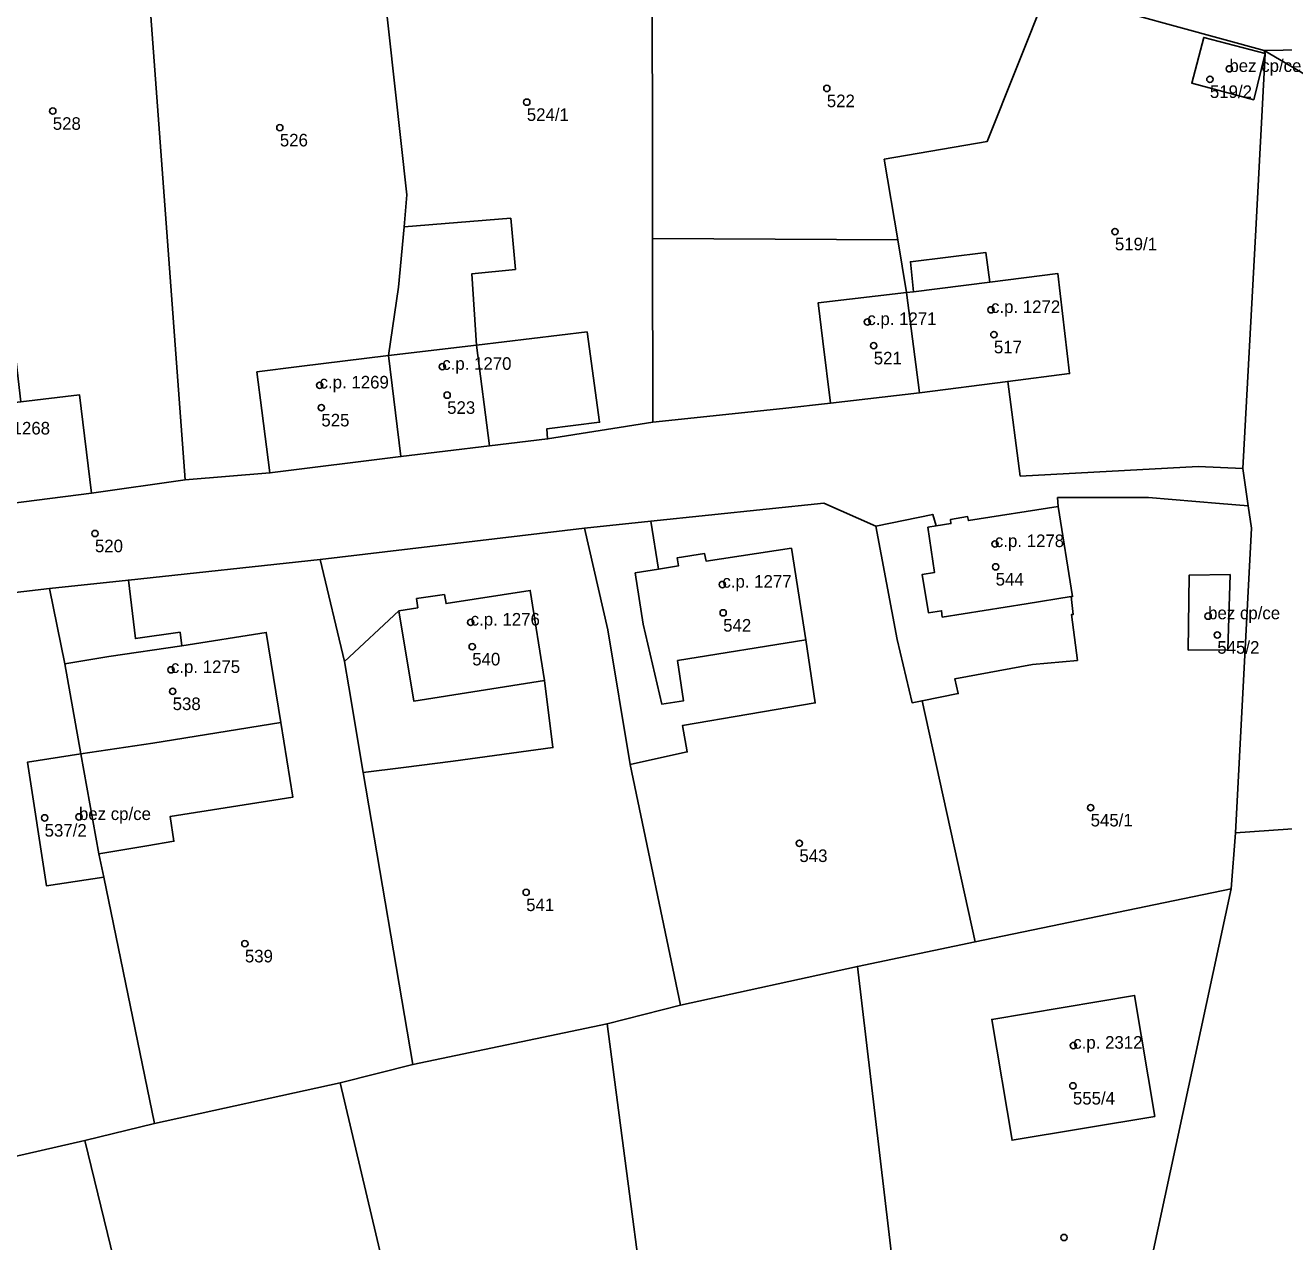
# Model space of a CAD drawing. Extents: x -878211 to -870363, y -1058464 to -1052522.
# Drawn here: x -874278.3 to -874178.2, y -1056522.3 to -1056425.6 of the extents above; entities that cross this region are included whole.
import ezdxf

# ---------------------------------------------------------------- set-up
doc = ezdxf.new("R2010")
doc.units = 0
for name, color, linetype in [('Vrstva 50', 7, 'Continuous'), ('Vrstva 51', 7, 'Continuous'), ('Vrstva 52', 7, 'Continuous')]:
    doc.layers.add(name, color=color, linetype=linetype)

msp = doc.modelspace()

# ---------------------------------------------------------------- linework, layer by layer
at = {"layer": 'Vrstva 50'}
for centre in [(-874182.57, -1056429.05994), (-874214.57, -1056430.61994), (-874184.12, -1056429.88994), (-874238.42, -1056431.70994), (-874276.1, -1056432.41994), (-874258.05, -1056433.73994), (-874191.67, -1056441.99994), (-874201.52, -1056448.21994), (-874211.35, -1056449.17994), (-874201.29, -1056450.18994), (-874210.84, -1056451.06994), (-874245.14, -1056452.73994), (-874254.89, -1056454.21994), (-874244.75, -1056454.99994), (-874254.75, -1056455.99994), (-874272.75, -1056465.99994), (-874201.21, -1056466.82994), (-874201.15, -1056468.64994), (-874222.87, -1056470.05994), (-874222.81, -1056472.30994), (-874184.26, -1056472.56994), (-874242.88, -1056473.06994), (-874183.53, -1056474.06994), (-874242.76, -1056474.99994), (-874266.71, -1056476.83994), (-874266.57, -1056478.54994), (-874193.6, -1056487.79994), (-874276.75, -1056488.60994), (-874274.02, -1056488.52994), (-874216.75, -1056490.62994), (-874238.47, -1056494.52994), (-874260.83, -1056498.60994), (-874194.98, -1056506.70994), (-874195.01, -1056509.90994), (-874195.71, -1056521.96994)]:
    msp.add_circle(centre, 0.25, dxfattribs=at)
at = {"layer": 'Vrstva 51'}
for points in [[(-874187.91, -1056392.42), (-874187.93, -1056392.27), (-874192.41, -1056392.72), (-874217.28, -1056395.19), (-874225.19, -1056395.94), (-874229.19, -1056396.32), (-874228.99, -1056398.61), (-874228.45, -1056416.31), (-874210.86, -1056419.14), (-874197.06, -1056422.85), (-874179.81, -1056427.6), (-874154.17, -1056427.16), (-874163.72, -1056410.72), (-874173.61, -1056415.73), (-874176.3, -1056417.15), (-874183.73, -1056402.77), (-874181.01, -1056401.38), (-874171.09, -1056396.34), (-874175.45, -1056388.23), (-874178.92, -1056382.86), (-874179.98, -1056382.53), (-874184.44, -1056385.88), (-874184.13, -1056391.88)], [(-874285.32, -1056437.38), (-874283.19, -1056447.35), (-874283.6, -1056449.41), (-874279.38, -1056449.12), (-874278.64, -1056455.53), (-874273.97, -1056454.98), (-874273.03, -1056462.79), (-874265.57, -1056461.73), (-874269.29, -1056411.59), (-874276.32, -1056412.34), (-874281.31, -1056413.21), (-874288.94, -1056416.24)], [(-874268.35, -1056411.66), (-874269.29, -1056411.59), (-874265.57, -1056461.73), (-874258.84, -1056461.18), (-874259.48, -1056456.23), (-874259.87, -1056453.15), (-874256.52, -1056452.73), (-874249.41, -1056451.86), (-874248.63, -1056446.42), (-874248.18, -1056441.61), (-874247.95, -1056439.07), (-874250.85, -1056412.89)], [(-874247.95, -1056439.07), (-874248.18, -1056441.61), (-874239.7, -1056440.94), (-874239.33, -1056445.01), (-874242.8, -1056445.36), (-874242.42, -1056451.03), (-874233.63, -1056449.98), (-874232.64, -1056457.16), (-874236.83, -1056457.69), (-874236.77, -1056458.48), (-874228.41, -1056457.15), (-874228.42, -1056442.55), (-874228.45, -1056416.31), (-874250.85, -1056412.89)], [(-874197.06, -1056422.85), (-874210.86, -1056419.14), (-874228.45, -1056416.31), (-874228.42, -1056442.55), (-874208.93, -1056442.66), (-874210, -1056436.25), (-874201.83, -1056434.85)], [(-874197.06, -1056422.85), (-874201.83, -1056434.85), (-874210, -1056436.25), (-874208.93, -1056442.66), (-874208.23, -1056446.85), (-874207.68, -1056446.78), (-874207.93, -1056444.4), (-874201.93, -1056443.67), (-874201.62, -1056446.01), (-874196.21, -1056445.33), (-874195.27, -1056453.29), (-874200.19, -1056453.91), (-874199.19, -1056461.44), (-874185.04, -1056460.68), (-874181.49, -1056460.83), (-874180.47, -1056441.86), (-874179.72, -1056427.84), (-874179.81, -1056427.6)], [(-874179.72, -1056427.84), (-874180.64, -1056431.52), (-874185.56, -1056430.2), (-874184.61, -1056426.57)], [(-874179.72, -1056427.84), (-874184.61, -1056426.57), (-874185.56, -1056430.2), (-874180.64, -1056431.52)], [(-874162.29, -1056429), (-874155.92, -1056430.26), (-874156.06, -1056430.01), (-874153.11, -1056428.98), (-874154.17, -1056427.16), (-874179.81, -1056427.6), (-874165.08, -1056436.27)], [(-874148.01, -1056487.01), (-874142.75, -1056486.28), (-874137.32, -1056485.56), (-874139.61, -1056479.95), (-874155.08, -1056442.16), (-874165.08, -1056436.27), (-874179.81, -1056427.6), (-874179.72, -1056427.84), (-874180.47, -1056441.86), (-874181.49, -1056460.83), (-874181.07, -1056463.79), (-874180.82, -1056465.57), (-874182.09, -1056489.79), (-874160.92, -1056488.32), (-874159.16, -1056488.56), (-874156.47, -1056488.08)], [(-874248.18, -1056441.61), (-874248.63, -1056446.42), (-874249.41, -1056451.86), (-874248.42, -1056459.89), (-874241.39, -1056459.04), (-874236.77, -1056458.48), (-874236.83, -1056457.69), (-874232.64, -1056457.16), (-874233.63, -1056449.98), (-874242.42, -1056451.03), (-874242.8, -1056445.36), (-874239.33, -1056445.01), (-874239.7, -1056440.94)], [(-874208.93, -1056442.66), (-874228.42, -1056442.55), (-874228.41, -1056457.15), (-874218.08, -1056456.07), (-874214.27, -1056455.63), (-874207.21, -1056454.81), (-874208.23, -1056446.85)], [(-874196.21, -1056445.33), (-874201.62, -1056446.01), (-874201.93, -1056443.67), (-874207.93, -1056444.4), (-874207.68, -1056446.78), (-874208.23, -1056446.85), (-874207.21, -1056454.81), (-874200.19, -1056453.91), (-874195.27, -1056453.29)], [(-874284.9, -1056452.15), (-874286, -1056456.39), (-874285.05, -1056464.33), (-874273.03, -1056462.79), (-874273.97, -1056454.98), (-874278.64, -1056455.53), (-874279.38, -1056449.12), (-874283.6, -1056449.41)], [(-874249.41, -1056451.86), (-874256.52, -1056452.73), (-874259.87, -1056453.15), (-874259.48, -1056456.23), (-874258.84, -1056461.18), (-874248.42, -1056459.89)], [(-874180.82, -1056465.57), (-874181.07, -1056463.79), (-874183.35, -1056463.61), (-874189.01, -1056463.15), (-874196.23, -1056463.15), (-874196.18, -1056463.85), (-874195.03, -1056471.01), (-874195.15, -1056471.02), (-874194.98, -1056472.44), (-874195.13, -1056472.45), (-874194.65, -1056476.09), (-874198.22, -1056476.41), (-874204.39, -1056477.55), (-874204.12, -1056478.73), (-874207, -1056479.3), (-874202.78, -1056498.46), (-874182.44, -1056494.26), (-874182.09, -1056489.79)], [(-874210.68, -1056465.43), (-874214.8, -1056463.59), (-874228.57, -1056465.03), (-874227.94, -1056468.83), (-874226.35, -1056468.57), (-874226.46, -1056467.93), (-874224.3, -1056467.59), (-874224.15, -1056468.21), (-874217.38, -1056467.17), (-874216.23, -1056474.46), (-874215.49, -1056479.47), (-874226.04, -1056481.26), (-874225.66, -1056483.37), (-874226.99, -1056483.64), (-874230.2, -1056484.37), (-874226.19, -1056503.49), (-874212.14, -1056500.42), (-874202.78, -1056498.46), (-874207, -1056479.3), (-874207.79, -1056479.46), (-874208.99, -1056474.43)], [(-874196.18, -1056463.85), (-874203.31, -1056464.98), (-874203.38, -1056464.66), (-874204.75, -1056464.89), (-874204.7, -1056465.21), (-874205.87, -1056465.39), (-874206.15, -1056464.48), (-874210.68, -1056465.43), (-874208.99, -1056474.43), (-874207.79, -1056479.46), (-874207, -1056479.3), (-874204.12, -1056478.73), (-874204.39, -1056477.55), (-874198.22, -1056476.41), (-874194.65, -1056476.09), (-874195.13, -1056472.45), (-874194.98, -1056472.44), (-874195.15, -1056471.02), (-874195.03, -1056471.01)], [(-874227.94, -1056468.83), (-874228.57, -1056465.03), (-874233.84, -1056465.58), (-874231.97, -1056473.66), (-874230.2, -1056484.37), (-874226.99, -1056483.64), (-874225.66, -1056483.37), (-874226.04, -1056481.26), (-874215.49, -1056479.47), (-874216.23, -1056474.46), (-874217.38, -1056467.17), (-874224.15, -1056468.21), (-874224.3, -1056467.59), (-874226.46, -1056467.93), (-874226.35, -1056468.57)], [(-874231.97, -1056473.66), (-874233.84, -1056465.58), (-874254.84, -1056468.06), (-874252.91, -1056476.17), (-874248.58, -1056472.16), (-874247.09, -1056471.91), (-874247.18, -1056471.18), (-874244.97, -1056470.86), (-874244.83, -1056471.57), (-874238.14, -1056470.53), (-874237.01, -1056477.68), (-874236.34, -1056483.02), (-874244.26, -1056484.1), (-874248.23, -1056484.61), (-874251.42, -1056485), (-874247.47, -1056508.22), (-874232.04, -1056504.98), (-874226.19, -1056503.49), (-874230.2, -1056484.37)], [(-874251.42, -1056485), (-874252.57, -1056478.18), (-874252.91, -1056476.17), (-874254.84, -1056468.06), (-874270.09, -1056469.7), (-874269.53, -1056474.36), (-874265.98, -1056473.85), (-874265.83, -1056474.93), (-874259.13, -1056473.87), (-874257.97, -1056481.02), (-874257.01, -1056486.95), (-874266.78, -1056488.5), (-874266.47, -1056490.47), (-874268.63, -1056490.83), (-874272.44, -1056491.46), (-874272.05, -1056493.33), (-874268.01, -1056512.9), (-874253.25, -1056509.67), (-874247.47, -1056508.22)], [(-874185.85, -1056475.27), (-874182.7, -1056475.24), (-874182.51, -1056469.27), (-874185.78, -1056469.32)], [(-874185.85, -1056475.27), (-874185.78, -1056469.32), (-874182.51, -1056469.27), (-874182.7, -1056475.24)], [(-874276.6, -1056494), (-874278.1, -1056484.17), (-874273.86, -1056483.53), (-874275.15, -1056476.36), (-874276.36, -1056470.37), (-874296.79, -1056472.76), (-874294.43, -1056485.09), (-874293.11, -1056491), (-874288.39, -1056517.65), (-874273.55, -1056514.26), (-874268.01, -1056512.9), (-874272.05, -1056493.33)], [(-874275.15, -1056476.36), (-874273.86, -1056483.53), (-874272.44, -1056491.46), (-874268.63, -1056490.83), (-874266.47, -1056490.47), (-874266.78, -1056488.5), (-874257.01, -1056486.95), (-874257.97, -1056481.02), (-874259.13, -1056473.87), (-874265.83, -1056474.93), (-874265.98, -1056473.85), (-874269.53, -1056474.36), (-874270.09, -1056469.7), (-874276.36, -1056470.37)], [(-874248.58, -1056472.16), (-874252.91, -1056476.17), (-874252.57, -1056478.18), (-874251.42, -1056485), (-874248.23, -1056484.61), (-874244.26, -1056484.1), (-874236.34, -1056483.02), (-874237.01, -1056477.68), (-874238.14, -1056470.53), (-874244.83, -1056471.57), (-874244.97, -1056470.86), (-874247.18, -1056471.18), (-874247.09, -1056471.91)], [(-874272.44, -1056491.46), (-874273.86, -1056483.53), (-874278.1, -1056484.17), (-874276.6, -1056494), (-874272.05, -1056493.33)], [(-874190.09, -1056529.9), (-874183.71, -1056528.93), (-874183, -1056533.63), (-874173.41, -1056532.51), (-874160.92, -1056488.32), (-874182.09, -1056489.79), (-874182.44, -1056494.26), (-874189.66, -1056527.88)], [(-874182.44, -1056494.26), (-874202.78, -1056498.46), (-874212.14, -1056500.42), (-874208.57, -1056530.48), (-874189.66, -1056527.88)], [(-874206.32, -1056549.49), (-874208.57, -1056530.48), (-874212.14, -1056500.42), (-874226.19, -1056503.49), (-874232.04, -1056504.98), (-874227.65, -1056538.27), (-874220.94, -1056537.14), (-874219.85, -1056543.44), (-874218.61, -1056551.38), (-874211.48, -1056550.23), (-874212.18, -1056543.95), (-874207.71, -1056543.24), (-874206.98, -1056549.67)], [(-874188.5, -1056512.34), (-874190.11, -1056502.72), (-874201.46, -1056504.63), (-874199.85, -1056514.24)], [(-874188.5, -1056512.34), (-874199.85, -1056514.24), (-874201.46, -1056504.63), (-874190.11, -1056502.72)], [(-874232.04, -1056504.98), (-874247.47, -1056508.22), (-874253.25, -1056509.67), (-874245.78, -1056541.31), (-874227.65, -1056538.27)], [(-874268.01, -1056512.9), (-874273.55, -1056514.26), (-874265.09, -1056548.95), (-874251.79, -1056545.67), (-874245.2, -1056543.75), (-874245.78, -1056541.31), (-874253.25, -1056509.67)], [(-874271.27, -1056564.06), (-874271.86, -1056562.49), (-874272.17, -1056562.59), (-874274.2, -1056556.7), (-874274.34, -1056556.7), (-874275.7, -1056552.64), (-874265.35, -1056549.02), (-874263.86, -1056553.37), (-874265.09, -1056548.95), (-874273.55, -1056514.26), (-874288.39, -1056517.65), (-874302.81, -1056520.2), (-874281.34, -1056555.14), (-874274.54, -1056564.3)]]:
    msp.add_lwpolyline(points, close=True, dxfattribs=at)
msp.add_lwpolyline([(-874296.79, -1056472.76), (-874276.36, -1056470.37), (-874270.09, -1056469.7), (-874254.84, -1056468.06), (-874233.84, -1056465.58), (-874228.57, -1056465.03), (-874214.8, -1056463.59), (-874210.68, -1056465.43), (-874206.15, -1056464.48), (-874205.87, -1056465.39), (-874204.7, -1056465.21), (-874204.75, -1056464.89), (-874203.38, -1056464.66), (-874203.31, -1056464.98), (-874196.18, -1056463.85), (-874196.23, -1056463.15), (-874189.01, -1056463.15), (-874183.35, -1056463.61), (-874181.07, -1056463.79), (-874181.49, -1056460.83), (-874185.04, -1056460.68), (-874199.19, -1056461.44), (-874200.19, -1056453.91), (-874207.21, -1056454.81), (-874214.27, -1056455.63), (-874218.08, -1056456.07), (-874228.41, -1056457.15), (-874236.77, -1056458.48), (-874241.39, -1056459.04), (-874248.42, -1056459.89), (-874258.84, -1056461.18), (-874265.57, -1056461.73), (-874273.03, -1056462.79), (-874285.05, -1056464.33)], dxfattribs=at)
at = {"layer": 'Vrstva 52'}
for points in [[(-874185.56, -1056430.2), (-874180.64, -1056431.52), (-874179.72, -1056427.84), (-874184.61, -1056426.57)], [(-874207.68, -1056446.78), (-874208.23, -1056446.85), (-874207.21, -1056454.81), (-874200.19, -1056453.91), (-874195.27, -1056453.29), (-874196.21, -1056445.33), (-874201.62, -1056446.01)], [(-874208.23, -1056446.85), (-874215.26, -1056447.67), (-874214.88, -1056450.72), (-874214.27, -1056455.63), (-874207.21, -1056454.81)], [(-874249.41, -1056451.86), (-874248.42, -1056459.89), (-874241.39, -1056459.04), (-874242.42, -1056451.03)], [(-874259.87, -1056453.15), (-874259.48, -1056456.23), (-874258.84, -1056461.18), (-874248.42, -1056459.89), (-874249.41, -1056451.86), (-874256.52, -1056452.73)], [(-874286, -1056456.39), (-874285.05, -1056464.33), (-874273.03, -1056462.79), (-874273.97, -1056454.98), (-874278.64, -1056455.53)], [(-874203.38, -1056464.66), (-874204.75, -1056464.89), (-874204.7, -1056465.21), (-874205.87, -1056465.39), (-874206.54, -1056465.51), (-874206, -1056469.09), (-874207, -1056469.27), (-874206.49, -1056472.3), (-874205.45, -1056472.14), (-874205.4, -1056472.65), (-874198.73, -1056471.59), (-874195.15, -1056471.02), (-874195.03, -1056471.01), (-874196.18, -1056463.85), (-874203.31, -1056464.98)], [(-874229.81, -1056469.13), (-874229.17, -1056473.22), (-874227.68, -1056479.58), (-874225.97, -1056479.31), (-874226.43, -1056476.1), (-874216.23, -1056474.46), (-874217.38, -1056467.17), (-874224.15, -1056468.21), (-874224.3, -1056467.59), (-874226.46, -1056467.93), (-874226.35, -1056468.57), (-874227.94, -1056468.83)], [(-874185.85, -1056475.27), (-874182.7, -1056475.24), (-874182.51, -1056469.27), (-874185.78, -1056469.32)], [(-874247.09, -1056471.91), (-874248.58, -1056472.16), (-874247.41, -1056479.33), (-874237.01, -1056477.68), (-874238.14, -1056470.53), (-874244.83, -1056471.57), (-874244.97, -1056470.86), (-874247.18, -1056471.18)], [(-874268.16, -1056482.66), (-874257.97, -1056481.02), (-874259.13, -1056473.87), (-874265.83, -1056474.93), (-874271.64, -1056475.78), (-874275.15, -1056476.36), (-874273.86, -1056483.53)], [(-874278.1, -1056484.17), (-874276.6, -1056494), (-874272.05, -1056493.33), (-874272.44, -1056491.46), (-874273.86, -1056483.53)], [(-874201.46, -1056504.63), (-874199.85, -1056514.24), (-874188.5, -1056512.34), (-874190.11, -1056502.72)]]:
    msp.add_lwpolyline(points, close=True, dxfattribs=at)

# ---------------------------------------------------------------- texts
at = {"layer": 'Vrstva 50'}
for s, p in [('bez cp/ce', (-874182.57, -1056429.31)), ('519/2', (-874184.12, -1056431.379)), ('522', (-874214.57, -1056432.109)), ('524/1', (-874238.42, -1056433.199)), ('528', (-874276.1, -1056433.909)), ('526', (-874258.05, -1056435.229)), ('519/1', (-874191.67, -1056443.489)), ('c.p. 1272', (-874201.52, -1056448.47)), ('c.p. 1271', (-874211.35, -1056449.429)), ('517', (-874201.29, -1056451.679)), ('c.p. 1270', (-874245.14, -1056452.99)), ('521', (-874210.84, -1056452.559)), ('c.p. 1269', (-874254.89, -1056454.47)), ('523', (-874244.75, -1056456.489)), ('525', (-874254.75, -1056457.489)), ('c.p. 1268', (-874281.82, -1056458.129)), ('520', (-874272.75, -1056467.489)), ('c.p. 1278', (-874201.21, -1056467.08)), ('c.p. 1277', (-874222.87, -1056470.31)), ('544', (-874201.15, -1056470.139)), ('c.p. 1276', (-874242.88, -1056473.32)), ('bez cp/ce', (-874184.26, -1056472.82)), ('542', (-874222.81, -1056473.799)), ('545/2', (-874183.53, -1056475.559)), ('540', (-874242.76, -1056476.489)), ('c.p. 1275', (-874266.71, -1056477.09)), ('538', (-874266.57, -1056480.039)), ('bez cp/ce', (-874274.02, -1056488.78)), ('545/1', (-874193.6, -1056489.289)), ('537/2', (-874276.75, -1056490.099)), ('543', (-874216.75, -1056492.119)), ('541', (-874238.47, -1056496.019)), ('539', (-874260.83, -1056500.099)), ('c.p. 2312', (-874194.98, -1056506.96)), ('555/4', (-874195.01, -1056511.399))]:
    msp.add_text(s, height=0.999996, dxfattribs=at).set_placement(p)

doc.saveas('drawing.dxf')
